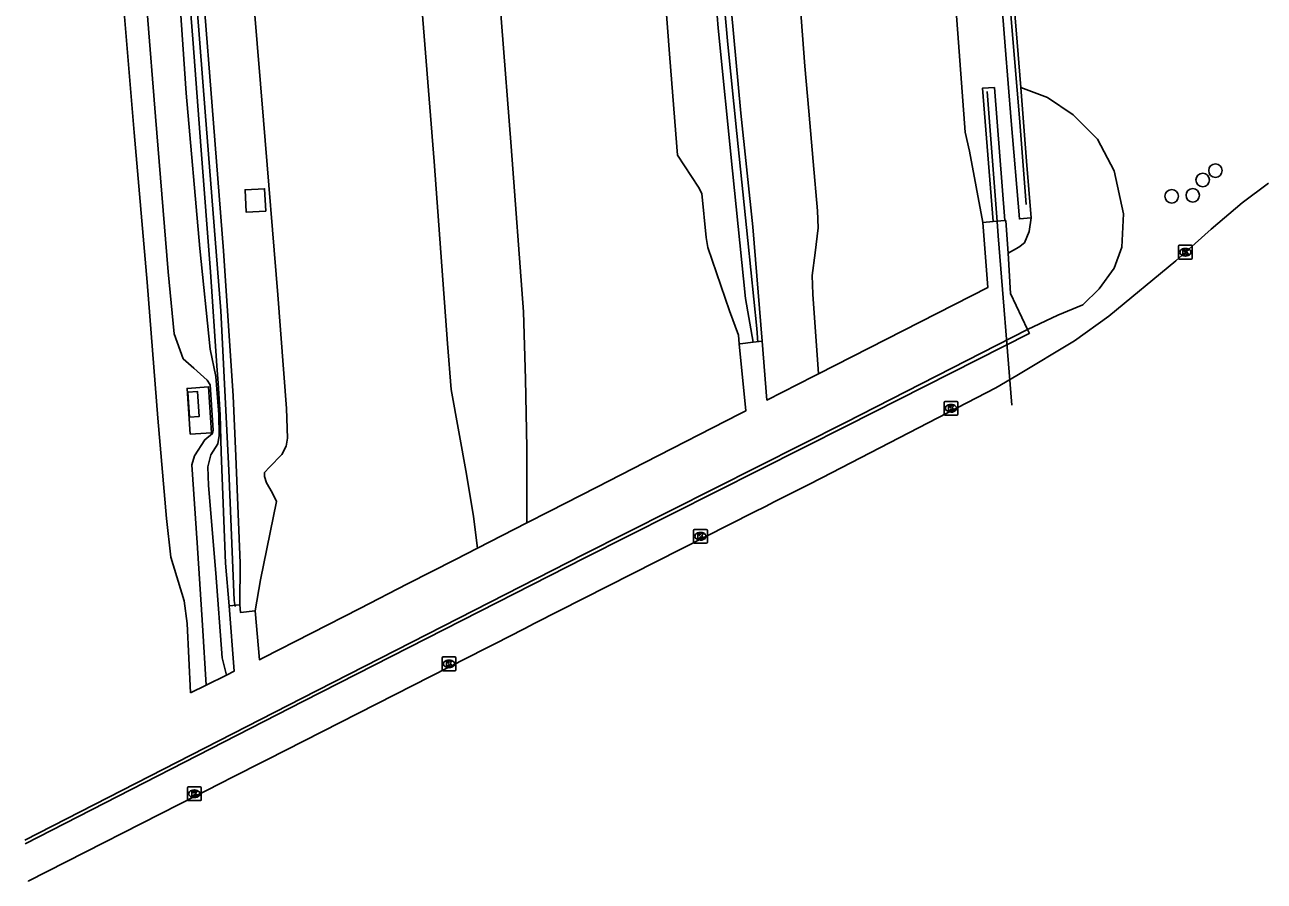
# Model space of a CAD drawing. Extents: x 157692 to 159670, y 381454 to 383289.
# Drawn here: x 157833.1 to 157922.9, y 381454 to 381516 of the extents above; entities that cross this region are included whole.
import ezdxf

# ---------------------------------------------------------------- set-up
doc = ezdxf.new("R2010")
doc.units = 0
for name, color, linetype in [('IMGEO_Berm_groen', 7, 'Continuous'), ('IMGEO_Boom', 7, 'Continuous'), ('IMGEO_Geluidsscherm', 7, 'Continuous'), ('IMGEO_Grasland_overig', 7, 'Continuous'), ('IMGEO_Groenvoorziening', 7, 'Continuous'), ('IMGEO_Kolk', 7, 'Continuous'), ('IMGEO_Muur', 7, 'Continuous'), ('IMGEO_OVBaan_gesloten', 7, 'Continuous'), ('IMGEO_Rijbaan_autosnelweg', 7, 'Continuous'), ('IMGEO_Rijbaan_autoweg', 7, 'Continuous'), ('IMGEO_Terreindeel_gesloten', 7, 'Continuous')]:
    doc.layers.add(name, color=color, linetype=linetype)

msp = doc.modelspace()

# ---------------------------------------------------------------- linework, layer by layer
at = {"layer": 'IMGEO_Berm_groen'}
for points in [[(157847.736, 381468.911), (157847.436, 381470.165), (157846.984, 381476.286), (157846.455, 381482.645), (157846.406, 381483.987), (157846.619, 381484.856), (157847.116, 381485.651), (157847.217, 381486.271), (157847.186, 381487.785), (157846.977, 381490.526), (157846.559, 381492.515), (157845.824, 381499.801), (157844.822, 381511.053), (157844.217, 381519.899)], [(157842, 381516.941), (157842.597, 381509.376), (157843.526, 381498.109), (157843.95, 381493.621), (157844.611, 381491.817), (157845.373, 381491.129), (157846.351, 381490.263), (157846.569, 381489.924), (157846.771, 381486.659), (157846.722, 381486.395), (157846.178, 381485.958), (157845.441, 381484.788), (157845.233, 381484.145), (157845.632, 381478.491), (157846.012, 381472.529), (157846.265, 381468.179)], [(157905.255, 381511.457), (157907.202, 381510.741), (157909.043, 381509.484), (157910.804, 381507.727), (157912.033, 381505.443), (157912.706, 381502.307), (157912.582, 381499.904), (157912.02, 381498.383), (157910.937, 381496.897), (157909.751, 381495.73), (157907.937, 381494.98), (157905.751, 381493.929)], [(157850.6, 381502.516), (157850.509, 381504.136), (157849.088, 381504.056), (157849.179, 381502.437), (157850.6, 381502.516)], [(157906.024, 381502.023), (157905.863, 381501.043), (157905.52, 381500.225), (157905.128, 381499.899), (157904.336, 381499.469)], [(157902.522, 381501.698), (157903.261, 381501.758)], [(157904.109, 381501.827), (157904.176, 381501.832), (157904.316, 381499.787), (157904.336, 381499.469)], [(157904.336, 381499.469), (157904.52, 381496.546)], [(157905.751, 381493.929), (157904.52, 381496.546)], [(157884.875, 381492.895), (157884.939, 381492.903), (157885.872, 381493.02)], [(157886.533, 381493.103), (157886.881, 381488.822), (157890.273, 381490.55), (157890.611, 381490.722)], [(157845.105, 381486.363), (157846.661, 381486.463), (157846.447, 381489.777), (157844.891, 381489.677), (157845.105, 381486.363)], [(157865.927, 381478.105), (157869.502, 381479.935)], [(157847.736, 381468.911), (157848.3, 381469.192), (157847.937, 381473.933)], [(157848.722, 381474.005), (157848.767, 381473.44), (157849.826, 381473.569)], [(157845.147, 381467.622), (157846.265, 381468.179)]]:
    msp.add_lwpolyline(points, dxfattribs=at)
at = {"layer": 'IMGEO_Boom'}
for centre in [(157919.355, 381505.448), (157918.435, 381504.77), (157916.192, 381503.589), (157917.714, 381503.658)]:
    msp.add_circle(centre, 0.489, dxfattribs=at)
at = {"layer": 'IMGEO_Geluidsscherm'}
for points in [[(157899.133, 381582.619), (157899.803, 381574.219), (157900.547, 381565.805), (157901.222, 381557.477), (157901.928, 381549.097), (157902.609, 381540.679), (157903.303, 381532.343), (157903.957, 381523.915), (157904.634, 381515.56), (157905.158, 381509.281), (157905.657, 381502.983)], [(157848.385, 381473.876), (157848.307, 381474.305), (157847.921, 381483.741), (157847.326, 381495.295), (157846.209, 381509.707), (157845.008, 381524.963), (157844.042, 381537.977), (157842.7, 381554.163), (157841.437, 381570.535)], [(157886.232, 381493.015), (157886.156, 381494.007), (157885.508, 381500.396), (157884.712, 381508.13), (157884.042, 381514.59), (157883.527, 381520.554), (157882.983, 381527.021), (157882.441, 381533.452), (157881.922, 381540.119), (157881.28, 381547.682), (157880.688, 381555.337), (157880.148, 381563.014), (157879.494, 381570.792)], [(157903.546, 381501.754), (157902.838, 381511.176)], [(157904.621, 381488.464), (157903.623, 381500.733), (157903.546, 381501.754)]]:
    msp.add_lwpolyline(points, dxfattribs=at)
at = {"layer": 'IMGEO_Grasland_overig'}
msp.add_lwpolyline([(157846.265, 381468.179), (157847.736, 381468.911)], dxfattribs=at)
at = {"layer": 'IMGEO_Groenvoorziening'}
msp.add_lwpolyline([(157833.164, 381456.69), (157853.332, 381467.021), (157873.699, 381477.406), (157892.662, 381486.955), (157905.859, 381493.641), (157905.884, 381493.654), (157905.751, 381493.929)], dxfattribs=at)
at = {"layer": 'IMGEO_Kolk'}
for p, q in [((157916.679, 381499.112), (157916.679, 381499.964)), ((157916.754, 381500.038), (157917.606, 381500.038)), ((157917.19, 381499.258), (157917.165, 381499.258)), ((157917.167, 381499.818), (157917.192, 381499.818)), ((157917.68, 381499.964), (157917.68, 381499.112)), ((157917.606, 381499.038), (157916.754, 381499.038)), ((157899.706, 381487.808), (157899.706, 381488.66)), ((157899.781, 381488.734), (157900.633, 381488.734)), ((157900.194, 381488.514), (157900.219, 381488.514)), ((157900.707, 381488.66), (157900.707, 381487.808)), ((157900.633, 381487.734), (157899.781, 381487.734)), ((157900.217, 381487.954), (157900.192, 381487.954)), ((157881.638, 381479.463), (157882.49, 381479.463)), ((157881.563, 381478.537), (157881.563, 381479.389)), ((157882.074, 381478.683), (157882.049, 381478.683)), ((157882.051, 381479.243), (157882.076, 381479.243)), ((157882.564, 381479.389), (157882.564, 381478.537)), ((157882.49, 381478.463), (157881.638, 381478.463)), ((157863.358, 381469.293), (157863.358, 381470.145)), ((157863.433, 381470.219), (157864.285, 381470.219)), ((157863.846, 381469.999), (157863.871, 381469.999)), ((157864.359, 381470.145), (157864.359, 381469.293)), ((157864.285, 381469.219), (157863.433, 381469.219)), ((157863.869, 381469.439), (157863.844, 381469.439)), ((157844.918, 381459.889), (157844.918, 381460.741)), ((157844.993, 381460.815), (157845.845, 381460.815)), ((157845.406, 381460.595), (157845.431, 381460.595)), ((157845.919, 381460.741), (157845.919, 381459.889)), ((157845.845, 381459.815), (157844.993, 381459.815)), ((157845.429, 381460.035), (157845.404, 381460.035))]:
    msp.add_line(p, q, dxfattribs=at)
for points in [[(157916.679, 381499.112), (157916.679, 381499.964)], [(157916.754, 381500.038), (157917.606, 381500.038)], [(157917, 381499.738), (157917.123, 381499.738), (157917.123, 381499.587), (157917.253, 381499.738), (157917.417, 381499.738), (157917.271, 381499.587), (157917.424, 381499.338), (157917.272, 381499.338), (157917.187, 381499.502), (157917.123, 381499.435), (157917.123, 381499.338), (157917, 381499.338), (157917, 381499.738)], [(157917.68, 381499.964), (157917.68, 381499.112)], [(157917.606, 381499.038), (157916.754, 381499.038)], [(157899.706, 381487.808), (157899.706, 381488.66)], [(157899.781, 381488.734), (157900.633, 381488.734)], [(157900.027, 381488.434), (157900.15, 381488.434), (157900.15, 381488.283), (157900.28, 381488.434), (157900.444, 381488.434), (157900.298, 381488.283), (157900.451, 381488.034), (157900.299, 381488.034), (157900.214, 381488.198), (157900.15, 381488.131), (157900.15, 381488.034), (157900.027, 381488.034), (157900.027, 381488.434)], [(157900.707, 381488.66), (157900.707, 381487.808)], [(157900.633, 381487.734), (157899.781, 381487.734)], [(157881.638, 381479.463), (157882.49, 381479.463)], [(157881.563, 381478.537), (157881.563, 381479.389)], [(157881.884, 381479.163), (157882.007, 381479.163), (157882.007, 381479.012), (157882.137, 381479.163), (157882.301, 381479.163), (157882.155, 381479.012), (157882.308, 381478.763), (157882.156, 381478.763), (157882.071, 381478.927), (157882.007, 381478.86), (157882.007, 381478.763), (157881.884, 381478.763), (157881.884, 381479.163)], [(157882.564, 381479.389), (157882.564, 381478.537)], [(157882.49, 381478.463), (157881.638, 381478.463)], [(157863.358, 381469.293), (157863.358, 381470.145)], [(157863.433, 381470.219), (157864.285, 381470.219)], [(157863.679, 381469.919), (157863.802, 381469.919), (157863.802, 381469.768), (157863.932, 381469.919), (157864.096, 381469.919), (157863.95, 381469.768), (157864.103, 381469.519), (157863.951, 381469.519), (157863.866, 381469.683), (157863.802, 381469.616), (157863.802, 381469.519), (157863.679, 381469.519), (157863.679, 381469.919)], [(157864.359, 381470.145), (157864.359, 381469.293)], [(157864.285, 381469.219), (157863.433, 381469.219)], [(157844.918, 381459.889), (157844.918, 381460.741)], [(157844.993, 381460.815), (157845.845, 381460.815)], [(157845.919, 381460.741), (157845.919, 381459.889)], [(157845.845, 381459.815), (157844.993, 381459.815)], [(157845.239, 381460.515), (157845.362, 381460.515), (157845.362, 381460.364), (157845.492, 381460.515), (157845.656, 381460.515), (157845.51, 381460.364), (157845.663, 381460.115), (157845.511, 381460.115), (157845.426, 381460.279), (157845.362, 381460.212), (157845.362, 381460.115), (157845.239, 381460.115), (157845.239, 381460.515)]]:
    msp.add_lwpolyline(points, dxfattribs=at)
for centre, start, end in [((157916.756, 381499.962), 91.55205, 178.44795), ((157916.756, 381499.962), 91.55205, 178.44795), ((157917.604, 381499.962), 1.55205, 88.44795), ((157917.604, 381499.962), 1.55205, 88.44795), ((157916.756, 381499.114), 181.55205, 268.44795), ((157916.756, 381499.114), 181.55205, 268.44795), ((157917.604, 381499.114), 271.55205, 358.44795), ((157917.604, 381499.114), 271.55205, 358.44795), ((157899.783, 381488.658), 91.55205, 178.44795), ((157899.783, 381488.658), 91.55205, 178.44795), ((157900.631, 381488.658), 1.55205, 88.44795), ((157900.631, 381488.658), 1.55205, 88.44795), ((157899.783, 381487.81), 181.55205, 268.44795), ((157899.783, 381487.81), 181.55205, 268.44795), ((157900.631, 381487.81), 271.55205, 358.44795), ((157900.631, 381487.81), 271.55205, 358.44795), ((157881.64, 381479.387), 91.55205, 178.44795), ((157881.64, 381479.387), 91.55205, 178.44795), ((157882.488, 381479.387), 1.55205, 88.44795), ((157882.488, 381479.387), 1.55205, 88.44795), ((157881.64, 381478.539), 181.55205, 268.44795), ((157881.64, 381478.539), 181.55205, 268.44795), ((157882.488, 381478.539), 271.55205, 358.44795), ((157882.488, 381478.539), 271.55205, 358.44795), ((157863.435, 381470.143), 91.55205, 178.44795), ((157863.435, 381470.143), 91.55205, 178.44795), ((157864.283, 381470.143), 1.55205, 88.44795), ((157864.283, 381470.143), 1.55205, 88.44795), ((157863.435, 381469.295), 181.55205, 268.44795), ((157863.435, 381469.295), 181.55205, 268.44795), ((157864.283, 381469.295), 271.55205, 358.44795), ((157864.283, 381469.295), 271.55205, 358.44795), ((157844.995, 381460.739), 91.55205, 178.44795), ((157844.995, 381460.739), 91.55205, 178.44795), ((157845.843, 381460.739), 1.55205, 88.44795), ((157845.843, 381460.739), 1.55205, 88.44795), ((157844.995, 381459.891), 181.55205, 268.44795), ((157844.995, 381459.891), 181.55205, 268.44795), ((157845.843, 381459.891), 271.55205, 358.44795), ((157845.843, 381459.891), 271.55205, 358.44795)]:
    msp.add_arc(centre, 0.0765, start, end, dxfattribs=at)
for centre, major_axis, ratio, start_param, end_param in [((157917.166, 381499.538), (-0.387, 0.002), 0.722429, 4.712389, 7.853982), ((157917.191, 381499.538), (-0.39, 0.002), 0.717154, 1.570796, 4.712389), ((157900.193, 381488.234), (-0.387, 0.002), 0.722429, 4.712389, 7.853982), ((157900.218, 381488.234), (-0.39, 0.002), 0.717154, 1.570796, 4.712389), ((157882.05, 381478.963), (-0.387, 0.002), 0.722429, 4.712389, 7.853982), ((157882.075, 381478.963), (-0.39, 0.002), 0.717154, 1.570796, 4.712389), ((157863.845, 381469.719), (-0.387, 0.002), 0.722429, 4.712389, 7.853982), ((157863.87, 381469.719), (-0.39, 0.002), 0.717154, 1.570796, 4.712389), ((157845.405, 381460.315), (-0.387, 0.002), 0.722429, 4.712389, 7.853982), ((157845.43, 381460.315), (-0.39, 0.002), 0.717154, 1.570796, 4.712389)]:
    msp.add_ellipse(centre, major_axis=major_axis, ratio=ratio, start_param=start_param, end_param=end_param, dxfattribs=at)
at = {"layer": 'IMGEO_Muur'}
for points in [[(157899.256, 381574.148), (157899.945, 381565.902), (157900.739, 381556.272), (157901.404, 381547.962), (157902.09, 381539.588), (157902.798, 381531.154), (157903.467, 381522.789), (157904.133, 381514.47), (157904.563, 381509.062), (157905.162, 381501.948), (157906.024, 381502.023)], [(157886.533, 381493.103), (157885.865, 381501.387), (157884.997, 381509.613), (157884.29, 381517.208), (157883.589, 381525.679), (157882.986, 381533.19), (157882.328, 381541.203), (157881.723, 381548.93), (157881.142, 381556.216), (157880.515, 381563.518), (157879.863, 381571.738)], [(157841.203, 381566.778), (157841.88, 381558.107), (157842.631, 381548.918), (157843.257, 381540.975), (157844.003, 381531.568), (157844.705, 381522.601), (157845.306, 381514.964), (157845.911, 381506.921), (157846.577, 381498.124), (157847.05, 381491.31), (157847.14, 381490.042), (157847.287, 381487.749), (157847.366, 381485.055), (157847.665, 381477.004), (157847.937, 381473.933)], [(157848.722, 381474.005), (157848.738, 381477.011), (157848.428, 381484.772), (157848.219, 381489.146), (157847.52, 381499.648), (157846.716, 381510.107), (157846.111, 381517.825), (157845.342, 381527.492), (157844.533, 381537.717), (157843.802, 381547.016), (157843.065, 381556.45), (157842.221, 381567.133)], [(157904.72, 381518.248), (157904.925, 381515.634), (157905.255, 381511.457)], [(157883.195, 381517.597), (157883.348, 381515.764), (157884.39, 381505.427), (157885.324, 381496.184), (157885.872, 381493.02)], [(157904.109, 381501.827), (157903.354, 381511.465), (157902.491, 381511.42), (157903.261, 381501.758)], [(157905.255, 381511.457), (157905.675, 381506.137), (157906.024, 381502.023)], [(157903.261, 381501.758), (157904.109, 381501.827)], [(157885.872, 381493.02), (157886.533, 381493.103)], [(157847.937, 381473.933), (157848.722, 381474.005)]]:
    msp.add_lwpolyline(points, dxfattribs=at)
at = {"layer": 'IMGEO_OVBaan_gesloten'}
msp.add_lwpolyline([(157833.385, 381453.979), (157833.385, 381453.979), (157845.72, 381460.257), (157846.69, 381460.751), (157846.899, 381460.857), (157848.623, 381461.735), (157849.056, 381461.955), (157849.565, 381462.214), (157850.705, 381462.794), (157866.504, 381470.843), (157867.172, 381471.184), (157869.299, 381472.268), (157870.083, 381472.668), (157885.923, 381480.7), (157886.773, 381481.13), (157887.4, 381481.448), (157887.548, 381481.523), (157889.673, 381482.598), (157889.873, 381482.7), (157890.857, 381483.197), (157903.444, 381489.723), (157904.986, 381490.598), (157909.158, 381493.129), (157911.634, 381494.904), (157916.477, 381498.902), (157919.034, 381501.215), (157921.291, 381503.123), (157923.186, 381504.546)], dxfattribs=at)
at = {"layer": 'IMGEO_Rijbaan_autosnelweg'}
for points in [[(157869.502, 381479.935), (157869.506, 381485.364), (157869.406, 381490.349), (157869.259, 381495.223), (157868.361, 381507.184), (157866.97, 381525.191), (157865.341, 381545.35), (157863.67, 381565.932)], [(157875.723, 381565.684), (157876.662, 381553.301), (157877.839, 381539.749), (157878.876, 381526.28), (157879.85, 381513.601), (157880.408, 381506.557), (157881.927, 381504.26), (157882.17, 381503.786), (157882.476, 381500.6), (157882.589, 381499.875), (157884.164, 381495.298), (157884.813, 381493.53), (157884.875, 381492.895)], [(157865.927, 381478.105), (157865.643, 381480.402), (157865.12, 381483.45), (157864.026, 381489.588), (157863.739, 381492.92), (157862.791, 381506.097), (157861.75, 381519.151), (157860.453, 381535.34), (157859.466, 381547.764), (157858.487, 381560.352)], [(157846.565, 381557.594), (157846.772, 381554.767), (157848.095, 381538.607), (157849.085, 381525.486), (157850.421, 381509.11), (157851.457, 381496.452), (157852.082, 381488.227), (157852.176, 381486.075), (157852.074, 381485.483), (157851.756, 381484.878), (157850.85, 381483.979), (157850.503, 381483.571), (157850.509, 381483.301), (157850.643, 381482.839), (157851.062, 381482.123), (157851.369, 381481.49), (157850.217, 381475.812), (157849.826, 381473.569)], [(157869.502, 381479.935), (157871.118, 381480.762), (157874.571, 381482.53), (157878.045, 381484.308), (157884.916, 381487.825), (157885.347, 381488.046), (157884.875, 381492.895)], [(157849.826, 381473.569), (157850.125, 381470.017), (157850.409, 381470.162), (157857.4, 381473.741), (157860.86, 381475.512), (157864.32, 381477.283), (157865.927, 381478.105)]]:
    msp.add_lwpolyline(points, dxfattribs=at)
at = {"layer": 'IMGEO_Rijbaan_autoweg'}
for points in [[(157902.522, 381501.698), (157901.55, 381506.854), (157901.23, 381508.241), (157900.367, 381519.934), (157899.103, 381535.379), (157897.829, 381551.628), (157896.941, 381565.51), (157896.492, 381572.256)], [(157885.261, 381569.422), (157886.118, 381558.18), (157887.129, 381545.007), (157888.066, 381531.866), (157888.972, 381521.692), (157889.453, 381515.262), (157889.622, 381513.011), (157889.911, 381509.761), (157890.236, 381506.106), (157890.545, 381502.531), (157890.587, 381501.306), (157890.373, 381499.489), (157890.149, 381497.861), (157890.198, 381496.501), (157890.611, 381490.722)], [(157845.147, 381467.622), (157844.901, 381472.644), (157844.691, 381474.284), (157843.711, 381477.441), (157843.409, 381480.249), (157842.784, 381487.511), (157841.996, 381497.359), (157841.05, 381508.213), (157840.074, 381520.116), (157838.799, 381537.994), (157838.246, 381538.522), (157837.475, 381545.969), (157836.353, 381558.387), (157835.376, 381569.026)], [(157890.611, 381490.722), (157902.871, 381496.97), (157902.522, 381501.698)]]:
    msp.add_lwpolyline(points, dxfattribs=at)
at = {"layer": 'IMGEO_Terreindeel_gesloten'}
for points in [[(157905.751, 381493.929), (157892.557, 381487.2), (157873.608, 381477.641), (157853.219, 381467.236), (157833.141, 381456.962)], [(157845.059, 381487.582), (157844.937, 381489.401), (157845.64, 381489.449), (157845.761, 381487.629), (157845.059, 381487.582)]]:
    msp.add_lwpolyline(points, dxfattribs=at)

doc.saveas('drawing.dxf')
